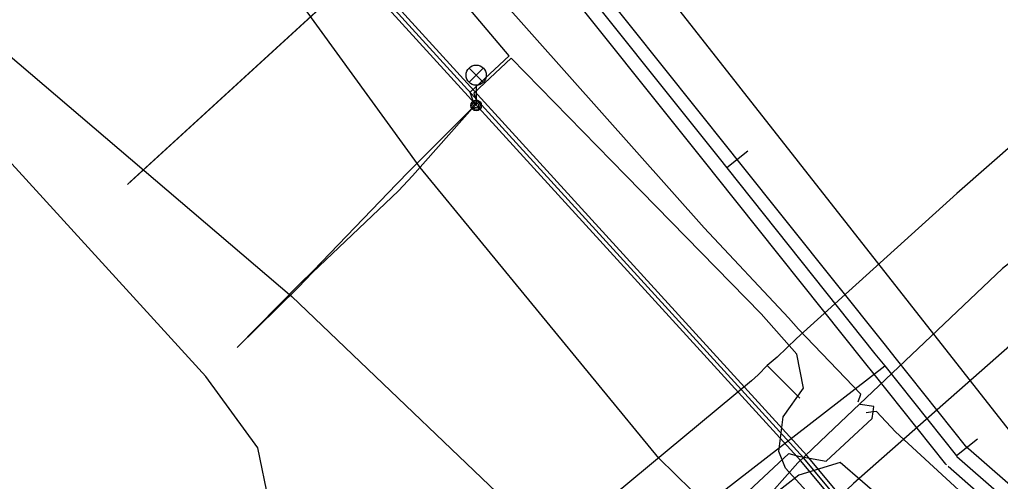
# Model space of a CAD drawing. Extents: x -595540 to -593988, y -1160850 to -1159202.
# Drawn here: x -594276.41 to -594239.98, y -1160537.23 to -1160520.08 of the extents above; entities that cross this region are included whole.
import ezdxf

# ---------------------------------------------------------------- set-up
doc = ezdxf.new("R2010")
doc.units = 0
for name, color, linetype in [('BKOM-ODVODNENI_trasa sítě', 7, 'Continuous'), ('BVK-DESTOVA_trasa sítě', 7, 'Continuous'), ('BVK-DESTOVA_trasa sítě obvodem', 7, 'Continuous'), ('BVK-SPLASKOVA_trasa sítě', 7, 'Continuous'), ('BVK-VODOVOD_trasa neprovozované sítě', 7, 'Continuous'), ('BVK-VODOVOD_trasa sítě', 7, 'Continuous'), ('BVK-VODOVOD_trasa zrušené sítě', 7, 'Continuous'), ('DESTOVA_trasa neprovozované sítě', 7, 'Continuous'), ('DPMB_kabel', 7, 'Continuous'), ('DPMB_kyneta', 7, 'Continuous'), ('DPMB_trolejové vedení-nosné lano', 7, 'Continuous'), ('DSP-SDEL-VODAFONE_kabel', 7, 'Continuous'), ('EON-NN_kabel', 7, 'Continuous'), ('TSB_kabel VO', 7, 'Continuous'), ('TSB_lampy VO', 7, 'Continuous')]:
    doc.layers.add(name, color=color, linetype=linetype)

msp = doc.modelspace()

# ---------------------------------------------------------------- linework, layer by layer
at = {"layer": 'BKOM-ODVODNENI_trasa sítě'}
msp.add_lwpolyline([(-594272.32, -1160526.12), (-594259.26, -1160514.14)], dxfattribs=at)
at = {"layer": 'BVK-DESTOVA_trasa sítě'}
for points in [[(-594264.747, -1160507.273), (-594259.498, -1160513.856), (-594259.261, -1160514.154), (-594256.761, -1160517.289), (-594256.562, -1160517.539), (-594250.433, -1160525.225), (-594250.146, -1160525.585), (-594244.641, -1160532.488), (-594244.279, -1160532.942), (-594241.617, -1160536.28), (-594241.597, -1160536.305)], [(-594241.597, -1160536.305), (-594240.032, -1160537.676), (-594239.927, -1160537.768), (-594215.488, -1160559.177), (-594215.3, -1160559.341), (-594210.056, -1160563.935)]]:
    msp.add_lwpolyline(points, dxfattribs=at)
at = {"layer": 'BVK-DESTOVA_trasa sítě obvodem'}
for points in [[(-594241.206, -1160535.993), (-594241.226, -1160535.968), (-594243.888, -1160532.63), (-594244.25, -1160532.176), (-594249.755, -1160525.273), (-594250.042, -1160524.913), (-594256.171, -1160517.227), (-594256.37, -1160516.977), (-594258.87, -1160513.842), (-594259.107, -1160513.544), (-594264.356, -1160506.961)], [(-594241.988, -1160536.617), (-594242.008, -1160536.592), (-594244.67, -1160533.253), (-594245.032, -1160532.8), (-594250.537, -1160525.896), (-594250.824, -1160525.537), (-594256.952, -1160517.851), (-594257.152, -1160517.601), (-594259.652, -1160514.465), (-594259.889, -1160514.168), (-594265.138, -1160507.585)], [(-594209.727, -1160563.559), (-594214.971, -1160558.965), (-594215.159, -1160558.801), (-594239.598, -1160537.392), (-594239.703, -1160537.3), (-594241.268, -1160535.929)], [(-594210.385, -1160564.311), (-594215.63, -1160559.718), (-594215.817, -1160559.553), (-594240.256, -1160538.144), (-594240.362, -1160538.052), (-594241.926, -1160536.681)]]:
    msp.add_lwpolyline(points, dxfattribs=at)
at = {"layer": 'BVK-SPLASKOVA_trasa sítě'}
msp.add_lwpolyline([(-594260.876, -1160508.323), (-594251.618, -1160520.113), (-594237.261, -1160538.396)], dxfattribs=at)
at = {"layer": 'BVK-VODOVOD_trasa neprovozované sítě'}
msp.add_lwpolyline([(-594231.76, -1160518.96), (-594236.62, -1160522.41), (-594239.3, -1160524.52), (-594241.6, -1160526.54), (-594247.56, -1160531.92), (-594248.28, -1160532.61), (-594248.64, -1160532.93), (-594248.98, -1160533.27), (-594249.23, -1160533.5), (-594261.98, -1160544.08), (-594264.51, -1160546.25), (-594265.79, -1160546.11), (-594266.63, -1160545.19), (-594267.71, -1160545.17), (-594272.23, -1160549.48), (-594276.44, -1160553.66), (-594279.18, -1160556.77), (-594282.17, -1160560.9), (-594285.47, -1160565.83), (-594287, -1160568.38), (-594289.83, -1160573.64), (-594290.664, -1160575.302), (-594290.91, -1160575.88), (-594291.13, -1160576.42)], dxfattribs=at)
at = {"layer": 'BVK-VODOVOD_trasa sítě'}
msp.add_lwpolyline([(-594248.64, -1160532.93), (-594248.36, -1160533.21), (-594247.43, -1160534.14)], dxfattribs=at)
at = {"layer": 'BVK-VODOVOD_trasa zrušené sítě'}
msp.add_lwpolyline([(-594213.551, -1160438.474), (-594213.601, -1160438.814), (-594217.04, -1160461.53), (-594223.63, -1160508.9), (-594224.89, -1160519.02), (-594236.25, -1160529.2), (-594237.67, -1160530.464), (-594245.437, -1160537.304), (-594246.41, -1160538.23), (-594259.22, -1160548.81), (-594259.91, -1160549.45), (-594262.55, -1160548.76), (-594263.54, -1160549.66), (-594264.87, -1160550.76), (-594266.65, -1160552.25), (-594269.22, -1160554.37), (-594269.44, -1160560.5), (-594269.912, -1160561.147), (-594270.246, -1160561.625)], dxfattribs=at)
at = {"layer": 'DESTOVA_trasa neprovozované sítě'}
for p, q in [((-594272.4, -1160526.2), (-594259.261, -1160514.154)), ((-594249.364, -1160524.961), (-594250.146, -1160525.585)), ((-594263.22, -1160547.6), (-594244.279, -1160532.942)), ((-594240.835, -1160535.657), (-594241.617, -1160536.28))]:
    msp.add_line(p, q, dxfattribs=at)
at = {"layer": 'DPMB_kabel'}
for points in [[(-594206.615, -1160569.356), (-594219.472, -1160559.798), (-594233.335, -1160550.123), (-594243.991, -1160540.087), (-594247.167, -1160536.271), (-594270.733, -1160510.418), (-594292.779, -1160487.028), (-594297.502, -1160483.386), (-594299.887, -1160481.11), (-594301.662, -1160477.452)], [(-594206.615, -1160569.356), (-594219.472, -1160559.798), (-594233.335, -1160550.123), (-594243.991, -1160540.087), (-594247.167, -1160536.271), (-594270.733, -1160510.418), (-594292.779, -1160487.028), (-594297.502, -1160483.386), (-594299.887, -1160481.11), (-594301.662, -1160477.452)], [(-594206.785, -1160569.604), (-594219.648, -1160560.042), (-594233.525, -1160550.357), (-594244.209, -1160540.293), (-594247.393, -1160536.469), (-594270.953, -1160510.622), (-594292.981, -1160487.252), (-594297.698, -1160483.614), (-594300.133, -1160481.29), (-594301.958, -1160477.528)], [(-594206.785, -1160569.604), (-594219.648, -1160560.042), (-594233.525, -1160550.357), (-594244.209, -1160540.293), (-594247.393, -1160536.469), (-594270.953, -1160510.622), (-594292.981, -1160487.252), (-594297.698, -1160483.614), (-594300.133, -1160481.29), (-594301.958, -1160477.528)]]:
    msp.add_lwpolyline(points, dxfattribs=at)
at = {"layer": 'DPMB_kyneta'}
msp.add_lwpolyline([(-594206.7, -1160569.48), (-594219.56, -1160559.92), (-594233.43, -1160550.24), (-594244.1, -1160540.19), (-594247.28, -1160536.37), (-594270.843, -1160510.52), (-594292.88, -1160487.14), (-594297.6, -1160483.5), (-594300.01, -1160481.2), (-594301.81, -1160477.49)], dxfattribs=at)
at = {"layer": 'DPMB_trolejové vedení-nosné lano'}
for points in [[(-594252.672, -1160536.363), (-594261.539, -1160525.571), (-594276.394, -1160505.085)], [(-594285.221, -1160514.217), (-594266.299, -1160530.367), (-594256.433, -1160539.795)], [(-594259.501, -1160523.272), (-594261.825, -1160525.877), (-594262.345, -1160526.432), (-594265.527, -1160529.474), (-594266.071, -1160530.032), (-594268.328, -1160532.251)], [(-594268.328, -1160532.251), (-594266.028, -1160529.919), (-594265.497, -1160529.392), (-594262.407, -1160526.19), (-594261.915, -1160525.686), (-594259.501, -1160523.272)], [(-594252.672, -1160536.363), (-594244.181, -1160544.688), (-594223.774, -1160557.1)]]:
    msp.add_lwpolyline(points, dxfattribs=at)
at = {"layer": 'DSP-SDEL-VODAFONE_kabel'}
for points in [[(-594232.921, -1160531.387), (-594234.361, -1160529.817), (-594236.851, -1160527.657), (-594238.381, -1160528.127), (-594239.901, -1160529.317), (-594246.421, -1160535.507), (-594247.511, -1160536.537), (-594248.471, -1160537.627), (-594250.131, -1160539.267), (-594250.971, -1160540.167), (-594251.062, -1160540.153)], [(-594237.66, -1160544.42), (-594242.01, -1160540.26), (-594243.45, -1160538.69), (-594245.94, -1160536.53), (-594247.47, -1160537), (-594248.99, -1160538.19), (-594255.51, -1160544.38), (-594257.56, -1160546.5), (-594259.22, -1160548.14), (-594260.06, -1160549.04), (-594261.17, -1160549.59), (-594263.75, -1160551.61), (-594267.37, -1160555.24), (-594273.77, -1160560.57), (-594277.64, -1160565.39), (-594279.07, -1160566.98), (-594281.31, -1160571.23)], [(-594242.01, -1160540.26), (-594243.45, -1160538.69), (-594245.94, -1160536.53), (-594247.47, -1160537), (-594248.99, -1160538.19), (-594255.51, -1160544.38), (-594256.6, -1160545.41), (-594257.56, -1160546.5), (-594259.22, -1160548.14), (-594260.06, -1160549.04), (-594261.17, -1160549.59)]]:
    msp.add_lwpolyline(points, dxfattribs=at)
at = {"layer": 'EON-NN_kabel'}
for points in [[(-594247.48, -1160531.58), (-594247.848, -1160531.154), (-594250.985, -1160527.814), (-594258.59, -1160519.257), (-594265.674, -1160510.907), (-594265.788, -1160510.831), (-594272.957, -1160502.693), (-594279.094, -1160496.488), (-594286.934, -1160488.943), (-594293.46, -1160483.154), (-594297.407, -1160479.413), (-594297.57, -1160479.4)], [(-594245.26, -1160534.28), (-594245.17, -1160533.99), (-594247.48, -1160531.58)], [(-594259.62, -1160555.89), (-594259.629, -1160555.548), (-594259.64, -1160555.13), (-594259.555, -1160555.029), (-594259.293, -1160554.72), (-594259.032, -1160554.411), (-594258.585, -1160553.882), (-594258.38, -1160553.64), (-594258.329, -1160553.152), (-594258.31, -1160552.97), (-594259.704, -1160550.123), (-594259.71, -1160550.11), (-594259.751, -1160549.724), (-594259.93, -1160548.03), (-594259.24, -1160546.84), (-594247.84, -1160536.19), (-594247.48, -1160536.29), (-594246.46, -1160536.48), (-594244.74, -1160534.89), (-594244.713, -1160534.649), (-594244.69, -1160534.45), (-594245.19, -1160534.37)], [(-594206.532, -1160544.404), (-594211.458, -1160548.317), (-594214.05, -1160550.016), (-594215.223, -1160550.785), (-594219.518, -1160555.36), (-594220.078, -1160555.795), (-594220.905, -1160555.804), (-594220.962, -1160555.805), (-594221.627, -1160555.39), (-594227.722, -1160550.103), (-594234.785, -1160543.767), (-594239.331, -1160539.575), (-594243.875, -1160535.384), (-594244.579, -1160534.631), (-594244.713, -1160534.649), (-594244.965, -1160534.684)]]:
    msp.add_lwpolyline(points, dxfattribs=at)
at = {"layer": 'TSB_kabel VO'}
for points in [[(-594244.09, -1160540.99), (-594247.96, -1160536.74), (-594248.21, -1160536.12), (-594248.05, -1160534.83), (-594247.3, -1160533.77), (-594247.55, -1160532.5), (-594248.87, -1160531.01), (-594253.9, -1160525.87), (-594258.148, -1160521.513), (-594259.541, -1160522.808), (-594259.453, -1160523.073), (-594259.453, -1160523.265), (-594259.567, -1160523.111), (-594259.679, -1160522.772), (-594258.229, -1160521.424), (-594266.2, -1160511.98)], [(-594281.582, -1160570.938), (-594279.882, -1160567.812), (-594275.769, -1160562.336), (-594272.297, -1160558.452), (-594268.689, -1160555.259), (-594267.881, -1160555.147), (-594267.528, -1160554.936), (-594267.509, -1160554.024), (-594267.406, -1160553.869), (-594266.966, -1160553.495), (-594264.987, -1160551.653), (-594264.716, -1160551.441), (-594264.68, -1160551.36), (-594270.27, -1160545.99), (-594270.393, -1160545.716), (-594269.76, -1160545.05), (-594268.43, -1160543.76), (-594267.37, -1160541.62), (-594267.15, -1160537.97), (-594267.56, -1160535.99), (-594269.5, -1160533.33), (-594278.12, -1160523.88), (-594286.218, -1160515.424)]]:
    msp.add_lwpolyline(points, dxfattribs=at)
at = {"layer": 'TSB_lampy VO'}
for p, q in [((-594259.718, -1160522.405), (-594259.188, -1160521.875)), ((-594259.718, -1160521.875), (-594259.188, -1160522.405)), ((-594259.718, -1160522.405), (-594259.188, -1160521.875)), ((-594259.718, -1160521.875), (-594259.188, -1160522.405)), ((-594259.453, -1160522.515), (-594259.453, -1160523.265)), ((-594259.453, -1160522.515), (-594259.453, -1160523.265))]:
    msp.add_line(p, q, dxfattribs=at)
for centre, radius in [((-594259.453, -1160522.14), 0.375), ((-594259.453, -1160522.14), 0.375), ((-594259.453, -1160523.265), 0.2), ((-594259.453, -1160523.265), 0.2), ((-594259.453, -1160523.265), 0.145), ((-594259.453, -1160523.265), 0.145), ((-594259.453, -1160523.265), 0.0876), ((-594259.453, -1160523.265), 0.0876)]:
    msp.add_circle(centre, radius, dxfattribs=at)

doc.saveas('drawing.dxf')
